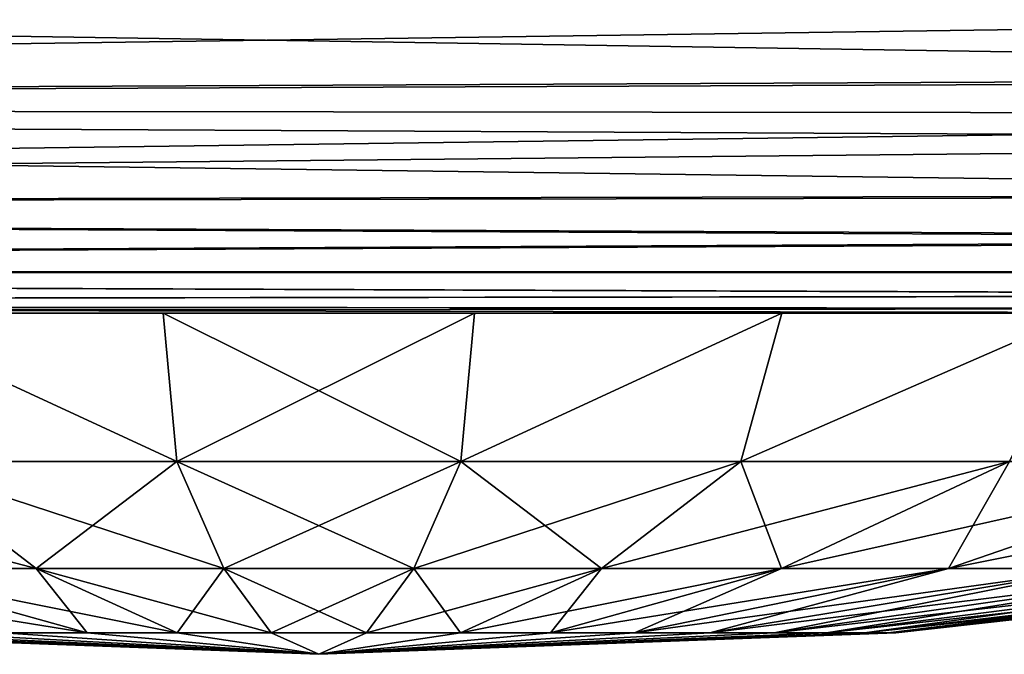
# Model space of a CAD drawing. Header units: millimetres. Extents: x -44.7 to 52.5, y -25.6 to 0.
# Tile 339 of 440: x 37.5 to 39.2, y -25.6 to -24.5. Entities that reach past the tile are written whole.
import ezdxf

# ---------------------------------------------------------------- set-up
doc = ezdxf.new("R2010")
doc.units = ezdxf.units.MM
doc.header["$LTSCALE"] = 65.185185
for name, color, linetype in [('17', 7, 'CONTINUOUS'), ('2', 7, 'CONTINUOUS'), ('25', 7, 'CONTINUOUS'), ('308', 7, 'CONTINUOUS'), ('309', 7, 'CONTINUOUS'), ('312', 7, 'CONTINUOUS'), ('313', 7, 'CONTINUOUS')]:
    doc.layers.add(name, color=color, linetype=linetype)

msp = doc.modelspace()

# ---------------------------------------------------------------- linework, layer by layer
at = {"layer": '17', "linetype": 'Continuous'}
for points in [[(29.6262, -24.6375, -37.1345), (29.6251, -24.39, -37.5798), (42.1407, -24.5864, -37.2389), (29.6262, -24.6375, -37.1345)], [(42.1407, -24.5864, -37.2389), (29.6251, -24.39, -37.5798), (42.5263, -24.4612, -37.4654), (42.1407, -24.5864, -37.2389)], [(41.945, -24.6503, -37.1071), (29.6262, -24.6375, -37.1345), (42.1407, -24.5864, -37.2389), (41.945, -24.6503, -37.1071)], [(29.627, -24.8153, -36.6852), (29.6262, -24.6375, -37.1345), (41.4876, -24.7941, -36.7486), (29.627, -24.8153, -36.6852)], [(41.4876, -24.7941, -36.7486), (29.6262, -24.6375, -37.1345), (41.7952, -24.6986, -36.9979), (41.4876, -24.7941, -36.7486)], [(41.7952, -24.6986, -36.9979), (29.6262, -24.6375, -37.1345), (41.945, -24.6503, -37.1071), (41.7952, -24.6986, -36.9979)], [(41.2154, -24.8711, -36.4963), (29.627, -24.8153, -36.6852), (41.4876, -24.7941, -36.7486), (41.2154, -24.8711, -36.4963)], [(29.6274, -24.9276, -36.253), (29.627, -24.8153, -36.6852), (41.2154, -24.8711, -36.4963), (29.6274, -24.9276, -36.253)], [(40.9748, -24.9292, -36.2451), (29.6274, -24.9276, -36.253), (41.2154, -24.8711, -36.4963), (40.9748, -24.9292, -36.2451)], [(29.6277, -24.9845, -35.8577), (29.6274, -24.9276, -36.253), (40.7623, -24.9693, -35.997), (29.6277, -24.9845, -35.8577)], [(40.7623, -24.9693, -35.997), (29.6274, -24.9276, -36.253), (40.9748, -24.9292, -36.2451), (40.7623, -24.9693, -35.997)], [(40.5743, -24.9925, -35.7534), (29.6277, -24.9845, -35.8577), (40.7623, -24.9693, -35.997), (40.5743, -24.9925, -35.7534)], [(40.4079, -25, -35.5148), (29.6278, -25, -35.5148), (29.6277, -24.9845, -35.8577), (40.4079, -25, -35.5148)], [(40.4079, -25, -35.5148), (29.6277, -24.9845, -35.8577), (40.5743, -24.9925, -35.7534), (40.4079, -25, -35.5148)]]:
    msp.add_3dface(points, dxfattribs=at)
at = {"layer": '2', "linetype": 'Continuous'}
for points in [[(29.6278, -25, -35.5148), (40.4079, -25, -35.5148), (29.6278, -25, -35.2278), (29.6278, -25, -35.5148)], [(29.6278, -25, -35.2278), (40.4079, -25, -35.5148), (33.85, -25, -35.2278), (29.6278, -25, -35.2278)], [(29.6278, -25, 35.5148), (33.85, -25, 35.2278), (40.035, -25, 34.9649), (29.6278, -25, 35.5148)], [(40.4079, -25, 35.5148), (29.6278, -25, 35.5148), (40.035, -25, 34.9649), (40.4079, -25, 35.5148)], [(40.4079, -25, -35.5148), (40.0352, -25, -34.9652), (33.85, -25, -31.2722), (40.4079, -25, -35.5148)], [(33.85, -25, -31.2722), (40.0352, -25, -34.9652), (34.5826, -25, -26.0785), (33.85, -25, -31.2722)], [(33.85, -25, -35.2278), (40.4079, -25, -35.5148), (33.85, -25, -31.2722), (33.85, -25, -35.2278)], [(40.035, -25, 34.9649), (33.85, -25, 35.2278), (39.7292, -25, 34.3786), (40.035, -25, 34.9649)], [(39.7292, -25, 34.3786), (33.85, -25, 35.2278), (39.4901, -25, 33.7552), (39.7292, -25, 34.3786)], [(39.4901, -25, 33.7552), (33.85, -25, 35.2278), (39.3251, -25, 33.1111), (39.4901, -25, 33.7552)], [(39.3251, -25, 33.1111), (33.85, -25, 35.2278), (39.2348, -25, 32.4513), (39.3251, -25, 33.1111)], [(39.2348, -25, 32.4513), (33.85, -25, 35.2278), (39.2213, -25, 31.7855), (39.2348, -25, 32.4513)], [(39.2213, -25, 31.7855), (33.85, -25, 35.2278), (38.8137, -25, 27.9162), (39.2213, -25, 31.7855)], [(38.8137, -25, 27.9162), (33.85, -25, 35.2278), (38.2735, -25, 27.9906), (38.8137, -25, 27.9162)], [(38.2735, -25, 27.9906), (33.85, -25, 35.2278), (37.7265, -25, 27.9906), (38.2735, -25, 27.9906)], [(37.7265, -25, 27.9906), (33.85, -25, 35.2278), (37.1863, -25, 27.9162), (37.7265, -25, 27.9906)], [(34.5826, -25, -26.0785), (40.0352, -25, -34.9652), (34.8969, -25, -26.5238), (34.5826, -25, -26.0785)], [(34.8969, -25, -26.5238), (40.0352, -25, -34.9652), (35.2701, -25, -26.9236), (34.8969, -25, -26.5238)], [(35.2701, -25, -26.9236), (40.0352, -25, -34.9652), (35.6935, -25, -27.2679), (35.2701, -25, -26.9236)], [(36.1593, -25, -27.5512), (35.6935, -25, -27.2679), (39.7294, -25, -34.3791), (36.1593, -25, -27.5512)], [(40.0352, -25, -34.9652), (39.7294, -25, -34.3791), (35.6935, -25, -27.2679), (40.0352, -25, -34.9652)], [(36.1593, -25, -27.5512), (39.7294, -25, -34.3791), (36.661, -25, -27.7692), (36.1593, -25, -27.5512)], [(36.661, -25, -27.7692), (39.7294, -25, -34.3791), (37.1863, -25, -27.9162), (36.661, -25, -27.7692)], [(39.7294, -25, -34.3791), (39.4903, -25, -33.7559), (37.1863, -25, -27.9162), (39.7294, -25, -34.3791)], [(37.1863, -25, -27.9162), (39.4903, -25, -33.7559), (37.7265, -25, -27.9906), (37.1863, -25, -27.9162)], [(37.7265, -25, 20.0094), (37.1863, -25, 20.0838), (37.7265, -25, -20.0094), (37.7265, -25, 20.0094)], [(37.7265, -25, -20.0094), (37.1863, -25, 20.0838), (37.1863, -25, -20.0838), (37.7265, -25, -20.0094)], [(39.4903, -25, -33.7559), (39.3252, -25, -33.112), (37.7265, -25, -27.9906), (39.4903, -25, -33.7559)], [(37.7265, -25, -27.9906), (39.3252, -25, -33.112), (38.2735, -25, -27.9906), (37.7265, -25, -27.9906)], [(38.2735, -25, 20.0094), (37.7265, -25, 20.0094), (38.2735, -25, -20.0094), (38.2735, -25, 20.0094)], [(38.2735, -25, -20.0094), (37.7265, -25, 20.0094), (37.7265, -25, -20.0094), (38.2735, -25, -20.0094)], [(39.3252, -25, -33.112), (39.2349, -25, -32.4524), (38.2735, -25, -27.9906), (39.3252, -25, -33.112)], [(38.2735, -25, -27.9906), (39.2349, -25, -32.4524), (38.8137, -25, -27.9162), (38.2735, -25, -27.9906)], [(38.8137, -25, 20.0838), (38.2735, -25, 20.0094), (38.8137, -25, -20.0838), (38.8137, -25, 20.0838)], [(38.8137, -25, -20.0838), (38.2735, -25, 20.0094), (38.2735, -25, -20.0094), (38.8137, -25, -20.0838)], [(39.2213, -25, -31.7867), (39.2838, -25, -31.1252), (38.8137, -25, -27.9162), (39.2213, -25, -31.7867)], [(38.8137, -25, -27.9162), (39.2838, -25, -31.1252), (39.339, -25, -27.7692), (38.8137, -25, -27.9162)], [(39.2349, -25, -32.4524), (39.2213, -25, -31.7867), (38.8137, -25, -27.9162), (39.2349, -25, -32.4524)], [(39.339, -25, 27.7692), (39.2213, -25, 31.7855), (38.8137, -25, 27.9162), (39.339, -25, 27.7692)], [(39.339, -25, 20.2308), (38.8137, -25, 20.0838), (39.339, -25, -20.2308), (39.339, -25, 20.2308)], [(39.339, -25, -20.2308), (38.8137, -25, 20.0838), (38.8137, -25, -20.0838), (39.339, -25, -20.2308)]]:
    msp.add_3dface(points, dxfattribs=at)
at = {"layer": '25', "linetype": 'Continuous'}
for points in [[(29.6251, -24.39, 37.5798), (29.6262, -24.6375, 37.1345), (42.5467, -24.4547, 37.4762), (29.6251, -24.39, 37.5798)], [(42.5467, -24.4547, 37.4762), (29.6262, -24.6375, 37.1345), (42.1589, -24.5804, 37.2506), (42.5467, -24.4547, 37.4762)], [(42.1589, -24.5804, 37.2506), (29.6262, -24.6375, 37.1345), (41.9451, -24.6502, 37.1073), (42.1589, -24.5804, 37.2506)], [(29.6262, -24.6375, 37.1345), (29.627, -24.8153, 36.6852), (41.9451, -24.6502, 37.1073), (29.6262, -24.6375, 37.1345)], [(41.9451, -24.6502, 37.1073), (29.627, -24.8153, 36.6852), (41.8108, -24.6936, 37.0097), (41.9451, -24.6502, 37.1073)], [(41.8108, -24.6936, 37.0097), (29.627, -24.8153, 36.6852), (41.5004, -24.7903, 36.7597), (41.8108, -24.6936, 37.0097)], [(41.5004, -24.7903, 36.7597), (29.627, -24.8153, 36.6852), (41.2254, -24.8684, 36.5061), (41.5004, -24.7903, 36.7597)], [(29.627, -24.8153, 36.6852), (29.6274, -24.9276, 36.253), (41.2254, -24.8684, 36.5061), (29.627, -24.8153, 36.6852)], [(41.2254, -24.8684, 36.5061), (29.6274, -24.9276, 36.253), (40.9821, -24.9276, 36.253), (41.2254, -24.8684, 36.5061)], [(29.6274, -24.9276, 36.253), (29.6277, -24.9845, 35.8577), (40.7669, -24.9686, 36.0027), (29.6274, -24.9276, 36.253)], [(40.9821, -24.9276, 36.253), (29.6274, -24.9276, 36.253), (40.7669, -24.9686, 36.0027), (40.9821, -24.9276, 36.253)], [(40.7669, -24.9686, 36.0027), (29.6277, -24.9845, 35.8577), (40.5765, -24.9923, 35.7564), (40.7669, -24.9686, 36.0027)], [(29.6277, -24.9845, 35.8577), (29.6278, -25, 35.5148), (40.5765, -24.9923, 35.7564), (29.6277, -24.9845, 35.8577)], [(29.6278, -25, 35.5148), (40.4079, -25, 35.5148), (40.5765, -24.9923, 35.7564), (29.6278, -25, 35.5148)]]:
    msp.add_3dface(points, dxfattribs=at)
at = {"layer": '308', "linetype": 'Continuous'}
for points in [[(37.1863, -25, 20.0838), (37.7265, -25, 20.0094), (37.7505, -25.261, 20.9888), (37.1863, -25, 20.0838)], [(37.2583, -25.261, 21.0709), (37.1863, -25, 20.0838), (37.7505, -25.261, 20.9888), (37.2583, -25.261, 21.0709)], [(37.7265, -25, 20.0094), (38.2735, -25, 20.0094), (37.7505, -25.261, 20.9888), (37.7265, -25, 20.0094)], [(37.7505, -25.261, 20.9888), (38.2735, -25, 20.0094), (38.2495, -25.261, 20.9888), (37.7505, -25.261, 20.9888)], [(38.2735, -25, 20.0094), (38.8137, -25, 20.0838), (38.2495, -25.261, 20.9888), (38.2735, -25, 20.0094)], [(38.2495, -25.261, 20.9888), (38.8137, -25, 20.0838), (38.7417, -25.261, 21.0709), (38.2495, -25.261, 20.9888)], [(38.8137, -25, 20.0838), (39.339, -25, 20.2308), (38.7417, -25.261, 21.0709), (38.8137, -25, 20.0838)], [(38.7417, -25.261, 21.0709), (39.339, -25, 20.2308), (39.2137, -25.261, 21.233), (38.7417, -25.261, 21.0709)], [(37.2583, -25.261, 21.0709), (37.5033, -25.449, 22.0385), (37.1872, -25.449, 22.147), (37.2583, -25.261, 21.0709)], [(37.2583, -25.261, 21.0709), (37.7505, -25.261, 20.9888), (37.5033, -25.449, 22.0385), (37.2583, -25.261, 21.0709)], [(37.7505, -25.261, 20.9888), (37.8329, -25.449, 21.9835), (37.5033, -25.449, 22.0385), (37.7505, -25.261, 20.9888)], [(37.7505, -25.261, 20.9888), (38.2495, -25.261, 20.9888), (37.8329, -25.449, 21.9835), (37.7505, -25.261, 20.9888)], [(38.2495, -25.261, 20.9888), (38.1671, -25.449, 21.9835), (37.8329, -25.449, 21.9835), (38.2495, -25.261, 20.9888)], [(38.2495, -25.261, 20.9888), (38.7417, -25.261, 21.0709), (38.1671, -25.449, 21.9835), (38.2495, -25.261, 20.9888)], [(38.7417, -25.261, 21.0709), (38.4967, -25.449, 22.0385), (38.1671, -25.449, 21.9835), (38.7417, -25.261, 21.0709)], [(38.7417, -25.261, 21.0709), (39.2137, -25.261, 21.233), (38.4967, -25.449, 22.0385), (38.7417, -25.261, 21.0709)], [(39.2137, -25.261, 21.233), (38.8128, -25.449, 22.147), (38.4967, -25.449, 22.0385), (39.2137, -25.261, 21.233)], [(39.2137, -25.261, 21.233), (39.6526, -25.261, 21.4705), (38.8128, -25.449, 22.147), (39.2137, -25.261, 21.233)], [(39.6526, -25.261, 21.4705), (39.1067, -25.449, 22.3061), (38.8128, -25.449, 22.147), (39.6526, -25.261, 21.4705)], [(39.6526, -25.261, 21.4705), (40.0464, -25.261, 21.777), (39.1067, -25.449, 22.3061), (39.6526, -25.261, 21.4705)], [(40.0464, -25.261, 21.777), (39.3704, -25.449, 22.5114), (39.1067, -25.449, 22.3061), (40.0464, -25.261, 21.777)], [(37.5927, -25.5622, 23.0714), (37.4454, -25.5622, 23.1511), (37.1872, -25.449, 22.147), (37.5927, -25.5622, 23.0714)], [(37.5033, -25.449, 22.0385), (37.5927, -25.5622, 23.0714), (37.1872, -25.449, 22.147), (37.5033, -25.449, 22.0385)], [(37.7511, -25.5622, 23.017), (37.5927, -25.5622, 23.0714), (37.5033, -25.449, 22.0385), (37.7511, -25.5622, 23.017)], [(37.8329, -25.449, 21.9835), (37.7511, -25.5622, 23.017), (37.5033, -25.449, 22.0385), (37.8329, -25.449, 21.9835)], [(37.9163, -25.5622, 22.9895), (37.7511, -25.5622, 23.017), (37.8329, -25.449, 21.9835), (37.9163, -25.5622, 22.9895)], [(38.1671, -25.449, 21.9835), (37.9163, -25.5622, 22.9895), (37.8329, -25.449, 21.9835), (38.1671, -25.449, 21.9835)], [(38.0837, -25.5622, 22.9895), (37.9163, -25.5622, 22.9895), (38.1671, -25.449, 21.9835), (38.0837, -25.5622, 22.9895)], [(38.2489, -25.5622, 23.017), (38.0837, -25.5622, 22.9895), (38.4967, -25.449, 22.0385), (38.2489, -25.5622, 23.017)], [(38.4967, -25.449, 22.0385), (38.0837, -25.5622, 22.9895), (38.1671, -25.449, 21.9835), (38.4967, -25.449, 22.0385)], [(38.4073, -25.5622, 23.0714), (38.2489, -25.5622, 23.017), (38.8128, -25.449, 22.147), (38.4073, -25.5622, 23.0714)], [(38.8128, -25.449, 22.147), (38.2489, -25.5622, 23.017), (38.4967, -25.449, 22.0385), (38.8128, -25.449, 22.147)], [(38.5546, -25.5622, 23.1511), (38.4073, -25.5622, 23.0714), (39.1067, -25.449, 22.3061), (38.5546, -25.5622, 23.1511)], [(39.1067, -25.449, 22.3061), (38.4073, -25.5622, 23.0714), (38.8128, -25.449, 22.147), (39.1067, -25.449, 22.3061)], [(38.6868, -25.5622, 23.254), (38.5546, -25.5622, 23.1511), (39.3704, -25.449, 22.5114), (38.6868, -25.5622, 23.254)], [(39.3704, -25.449, 22.5114), (38.5546, -25.5622, 23.1511), (39.1067, -25.449, 22.3061), (39.3704, -25.449, 22.5114)], [(38.8002, -25.5622, 23.3772), (38.6868, -25.5622, 23.254), (39.5967, -25.449, 22.7572), (38.8002, -25.5622, 23.3772)], [(39.5967, -25.449, 22.7572), (38.6868, -25.5622, 23.254), (39.3704, -25.449, 22.5114), (39.5967, -25.449, 22.7572)], [(38.8918, -25.5622, 23.5174), (38.8002, -25.5622, 23.3772), (39.7795, -25.449, 23.037), (38.8918, -25.5622, 23.5174)], [(39.7795, -25.449, 23.037), (38.8002, -25.5622, 23.3772), (39.5967, -25.449, 22.7572), (39.7795, -25.449, 23.037)], [(38.9591, -25.5622, 23.6708), (38.8918, -25.5622, 23.5174), (39.9137, -25.449, 23.343), (38.9591, -25.5622, 23.6708)], [(39.9137, -25.449, 23.343), (38.8918, -25.5622, 23.5174), (39.7795, -25.449, 23.037), (39.9137, -25.449, 23.343)], [(39.0002, -25.5622, 23.8331), (38.9591, -25.5622, 23.6708), (39.9958, -25.449, 23.667), (39.0002, -25.5622, 23.8331)], [(39.9958, -25.449, 23.667), (38.9591, -25.5622, 23.6708), (39.9137, -25.449, 23.343), (39.9958, -25.449, 23.667)], [(39.014, -25.5622, 24), (39.0002, -25.5622, 23.8331), (40.0234, -25.449, 24), (39.014, -25.5622, 24)], [(40.0234, -25.449, 24), (39.0002, -25.5622, 23.8331), (39.9958, -25.449, 23.667), (40.0234, -25.449, 24)], [(36.9998, -25.5622, 23.8331), (38, -25.6, 24), (36.986, -25.5622, 24), (36.9998, -25.5622, 23.8331)], [(37.0409, -25.5622, 23.6708), (38, -25.6, 24), (36.9998, -25.5622, 23.8331), (37.0409, -25.5622, 23.6708)], [(37.1082, -25.5622, 23.5174), (38, -25.6, 24), (37.0409, -25.5622, 23.6708), (37.1082, -25.5622, 23.5174)], [(37.1998, -25.5622, 23.3772), (38, -25.6, 24), (37.1082, -25.5622, 23.5174), (37.1998, -25.5622, 23.3772)], [(37.3132, -25.5622, 23.254), (38, -25.6, 24), (37.1998, -25.5622, 23.3772), (37.3132, -25.5622, 23.254)], [(37.4454, -25.5622, 23.1511), (38, -25.6, 24), (37.3132, -25.5622, 23.254), (37.4454, -25.5622, 23.1511)], [(37.5927, -25.5622, 23.0714), (38, -25.6, 24), (37.4454, -25.5622, 23.1511), (37.5927, -25.5622, 23.0714)], [(37.7511, -25.5622, 23.017), (38, -25.6, 24), (37.5927, -25.5622, 23.0714), (37.7511, -25.5622, 23.017)], [(37.9163, -25.5622, 22.9895), (38, -25.6, 24), (37.7511, -25.5622, 23.017), (37.9163, -25.5622, 22.9895)], [(38.0837, -25.5622, 22.9895), (38, -25.6, 24), (37.9163, -25.5622, 22.9895), (38.0837, -25.5622, 22.9895)], [(39.014, -25.5622, 24), (38, -25.6, 24), (39.0002, -25.5622, 23.8331), (39.014, -25.5622, 24)], [(39.0002, -25.5622, 23.8331), (38, -25.6, 24), (38.9591, -25.5622, 23.6708), (39.0002, -25.5622, 23.8331)], [(38.9591, -25.5622, 23.6708), (38, -25.6, 24), (38.8918, -25.5622, 23.5174), (38.9591, -25.5622, 23.6708)], [(38.8918, -25.5622, 23.5174), (38, -25.6, 24), (38.8002, -25.5622, 23.3772), (38.8918, -25.5622, 23.5174)], [(38.8002, -25.5622, 23.3772), (38, -25.6, 24), (38.6868, -25.5622, 23.254), (38.8002, -25.5622, 23.3772)], [(38.6868, -25.5622, 23.254), (38, -25.6, 24), (38.5546, -25.5622, 23.1511), (38.6868, -25.5622, 23.254)], [(38.5546, -25.5622, 23.1511), (38, -25.6, 24), (38.4073, -25.5622, 23.0714), (38.5546, -25.5622, 23.1511)], [(38.4073, -25.5622, 23.0714), (38, -25.6, 24), (38.2489, -25.5622, 23.017), (38.4073, -25.5622, 23.0714)], [(38.2489, -25.5622, 23.017), (38, -25.6, 24), (38.0837, -25.5622, 22.9895), (38.2489, -25.5622, 23.017)]]:
    msp.add_3dface(points, dxfattribs=at)
at = {"layer": '309', "linetype": 'Continuous'}
for points in [[(37.7265, -25, 27.9906), (37.1863, -25, 27.9162), (37.7505, -25.261, 27.0112), (37.7265, -25, 27.9906)], [(37.7505, -25.261, 27.0112), (37.1863, -25, 27.9162), (37.2583, -25.261, 26.9291), (37.7505, -25.261, 27.0112)], [(38.2735, -25, 27.9906), (37.7265, -25, 27.9906), (38.2495, -25.261, 27.0112), (38.2735, -25, 27.9906)], [(38.2495, -25.261, 27.0112), (37.7265, -25, 27.9906), (37.7505, -25.261, 27.0112), (38.2495, -25.261, 27.0112)], [(38.8137, -25, 27.9162), (38.2735, -25, 27.9906), (38.2495, -25.261, 27.0112), (38.8137, -25, 27.9162)], [(38.7417, -25.261, 26.9291), (38.8137, -25, 27.9162), (38.2495, -25.261, 27.0112), (38.7417, -25.261, 26.9291)], [(39.339, -25, 27.7692), (38.8137, -25, 27.9162), (38.7417, -25.261, 26.9291), (39.339, -25, 27.7692)], [(39.2137, -25.261, 26.767), (39.339, -25, 27.7692), (38.7417, -25.261, 26.9291), (39.2137, -25.261, 26.767)], [(37.2583, -25.261, 26.9291), (36.7863, -25.261, 26.767), (37.5033, -25.449, 25.9615), (37.2583, -25.261, 26.9291)], [(36.7863, -25.261, 26.767), (37.1872, -25.449, 25.853), (37.5033, -25.449, 25.9615), (36.7863, -25.261, 26.767)], [(37.7505, -25.261, 27.0112), (37.2583, -25.261, 26.9291), (37.8329, -25.449, 26.0165), (37.7505, -25.261, 27.0112)], [(37.2583, -25.261, 26.9291), (37.5033, -25.449, 25.9615), (37.8329, -25.449, 26.0165), (37.2583, -25.261, 26.9291)], [(38.2495, -25.261, 27.0112), (37.7505, -25.261, 27.0112), (38.1671, -25.449, 26.0165), (38.2495, -25.261, 27.0112)], [(37.7505, -25.261, 27.0112), (37.8329, -25.449, 26.0165), (38.1671, -25.449, 26.0165), (37.7505, -25.261, 27.0112)], [(38.2495, -25.261, 27.0112), (38.1671, -25.449, 26.0165), (38.4967, -25.449, 25.9615), (38.2495, -25.261, 27.0112)], [(38.7417, -25.261, 26.9291), (38.2495, -25.261, 27.0112), (38.4967, -25.449, 25.9615), (38.7417, -25.261, 26.9291)], [(38.7417, -25.261, 26.9291), (38.4967, -25.449, 25.9615), (38.8128, -25.449, 25.853), (38.7417, -25.261, 26.9291)], [(39.2137, -25.261, 26.767), (38.7417, -25.261, 26.9291), (38.8128, -25.449, 25.853), (39.2137, -25.261, 26.767)], [(39.2137, -25.261, 26.767), (38.8128, -25.449, 25.853), (39.1067, -25.449, 25.6939), (39.2137, -25.261, 26.767)], [(39.6526, -25.261, 26.5295), (39.2137, -25.261, 26.767), (39.1067, -25.449, 25.6939), (39.6526, -25.261, 26.5295)], [(39.6526, -25.261, 26.5295), (39.1067, -25.449, 25.6939), (39.3704, -25.449, 25.4886), (39.6526, -25.261, 26.5295)], [(37.4454, -25.5622, 24.8489), (37.5927, -25.5622, 24.9286), (36.8933, -25.449, 25.6939), (37.4454, -25.5622, 24.8489)], [(36.8933, -25.449, 25.6939), (37.5927, -25.5622, 24.9286), (37.1872, -25.449, 25.853), (36.8933, -25.449, 25.6939)], [(37.5927, -25.5622, 24.9286), (37.7511, -25.5622, 24.983), (37.1872, -25.449, 25.853), (37.5927, -25.5622, 24.9286)], [(37.1872, -25.449, 25.853), (37.7511, -25.5622, 24.983), (37.5033, -25.449, 25.9615), (37.1872, -25.449, 25.853)], [(37.7511, -25.5622, 24.983), (37.9163, -25.5622, 25.0105), (37.5033, -25.449, 25.9615), (37.7511, -25.5622, 24.983)], [(37.5033, -25.449, 25.9615), (37.9163, -25.5622, 25.0105), (37.8329, -25.449, 26.0165), (37.5033, -25.449, 25.9615)], [(37.9163, -25.5622, 25.0105), (38.0837, -25.5622, 25.0105), (37.8329, -25.449, 26.0165), (37.9163, -25.5622, 25.0105)], [(37.8329, -25.449, 26.0165), (38.0837, -25.5622, 25.0105), (38.1671, -25.449, 26.0165), (37.8329, -25.449, 26.0165)], [(38.0837, -25.5622, 25.0105), (38.2489, -25.5622, 24.983), (38.1671, -25.449, 26.0165), (38.0837, -25.5622, 25.0105)], [(38.1671, -25.449, 26.0165), (38.2489, -25.5622, 24.983), (38.4967, -25.449, 25.9615), (38.1671, -25.449, 26.0165)], [(38.2489, -25.5622, 24.983), (38.4073, -25.5622, 24.9286), (38.4967, -25.449, 25.9615), (38.2489, -25.5622, 24.983)], [(38.4073, -25.5622, 24.9286), (38.5546, -25.5622, 24.8489), (38.8128, -25.449, 25.853), (38.4073, -25.5622, 24.9286)], [(38.4967, -25.449, 25.9615), (38.4073, -25.5622, 24.9286), (38.8128, -25.449, 25.853), (38.4967, -25.449, 25.9615)], [(38.5546, -25.5622, 24.8489), (38.6868, -25.5622, 24.746), (39.1067, -25.449, 25.6939), (38.5546, -25.5622, 24.8489)], [(38.8128, -25.449, 25.853), (38.5546, -25.5622, 24.8489), (39.1067, -25.449, 25.6939), (38.8128, -25.449, 25.853)], [(38.6868, -25.5622, 24.746), (38.8002, -25.5622, 24.6228), (39.3704, -25.449, 25.4886), (38.6868, -25.5622, 24.746)], [(39.1067, -25.449, 25.6939), (38.6868, -25.5622, 24.746), (39.3704, -25.449, 25.4886), (39.1067, -25.449, 25.6939)], [(38.8002, -25.5622, 24.6228), (38.8918, -25.5622, 24.4826), (39.5967, -25.449, 25.2428), (38.8002, -25.5622, 24.6228)], [(39.3704, -25.449, 25.4886), (38.8002, -25.5622, 24.6228), (39.5967, -25.449, 25.2428), (39.3704, -25.449, 25.4886)], [(38.8918, -25.5622, 24.4826), (38.9591, -25.5622, 24.3292), (39.7795, -25.449, 24.963), (38.8918, -25.5622, 24.4826)], [(39.5967, -25.449, 25.2428), (38.8918, -25.5622, 24.4826), (39.7795, -25.449, 24.963), (39.5967, -25.449, 25.2428)], [(38.9591, -25.5622, 24.3292), (39.0002, -25.5622, 24.1669), (39.9137, -25.449, 24.657), (38.9591, -25.5622, 24.3292)], [(39.7795, -25.449, 24.963), (38.9591, -25.5622, 24.3292), (39.9137, -25.449, 24.657), (39.7795, -25.449, 24.963)], [(39.0002, -25.5622, 24.1669), (39.014, -25.5622, 24), (39.9958, -25.449, 24.333), (39.0002, -25.5622, 24.1669)], [(39.9137, -25.449, 24.657), (39.0002, -25.5622, 24.1669), (39.9958, -25.449, 24.333), (39.9137, -25.449, 24.657)], [(39.014, -25.5622, 24), (40.0234, -25.449, 24), (39.9958, -25.449, 24.333), (39.014, -25.5622, 24)], [(36.986, -25.5622, 24), (38, -25.6, 24), (36.9998, -25.5622, 24.1669), (36.986, -25.5622, 24)], [(36.9998, -25.5622, 24.1669), (38, -25.6, 24), (37.0409, -25.5622, 24.3292), (36.9998, -25.5622, 24.1669)], [(37.0409, -25.5622, 24.3292), (38, -25.6, 24), (37.1082, -25.5622, 24.4826), (37.0409, -25.5622, 24.3292)], [(37.1082, -25.5622, 24.4826), (38, -25.6, 24), (37.1998, -25.5622, 24.6228), (37.1082, -25.5622, 24.4826)], [(37.1998, -25.5622, 24.6228), (38, -25.6, 24), (37.3132, -25.5622, 24.746), (37.1998, -25.5622, 24.6228)], [(37.3132, -25.5622, 24.746), (38, -25.6, 24), (37.4454, -25.5622, 24.8489), (37.3132, -25.5622, 24.746)], [(37.4454, -25.5622, 24.8489), (38, -25.6, 24), (37.5927, -25.5622, 24.9286), (37.4454, -25.5622, 24.8489)], [(37.5927, -25.5622, 24.9286), (38, -25.6, 24), (37.7511, -25.5622, 24.983), (37.5927, -25.5622, 24.9286)], [(37.7511, -25.5622, 24.983), (38, -25.6, 24), (37.9163, -25.5622, 25.0105), (37.7511, -25.5622, 24.983)], [(37.9163, -25.5622, 25.0105), (38, -25.6, 24), (38.0837, -25.5622, 25.0105), (37.9163, -25.5622, 25.0105)], [(38, -25.6, 24), (39.014, -25.5622, 24), (39.0002, -25.5622, 24.1669), (38, -25.6, 24)], [(38.0837, -25.5622, 25.0105), (38, -25.6, 24), (38.2489, -25.5622, 24.983), (38.0837, -25.5622, 25.0105)], [(38.2489, -25.5622, 24.983), (38, -25.6, 24), (38.4073, -25.5622, 24.9286), (38.2489, -25.5622, 24.983)], [(38.4073, -25.5622, 24.9286), (38, -25.6, 24), (38.5546, -25.5622, 24.8489), (38.4073, -25.5622, 24.9286)], [(38.5546, -25.5622, 24.8489), (38, -25.6, 24), (38.6868, -25.5622, 24.746), (38.5546, -25.5622, 24.8489)], [(38.6868, -25.5622, 24.746), (38, -25.6, 24), (38.8002, -25.5622, 24.6228), (38.6868, -25.5622, 24.746)], [(38.8002, -25.5622, 24.6228), (38, -25.6, 24), (38.8918, -25.5622, 24.4826), (38.8002, -25.5622, 24.6228)], [(38.8918, -25.5622, 24.4826), (38, -25.6, 24), (38.9591, -25.5622, 24.3292), (38.8918, -25.5622, 24.4826)], [(38.9591, -25.5622, 24.3292), (38, -25.6, 24), (39.0002, -25.5622, 24.1669), (38.9591, -25.5622, 24.3292)]]:
    msp.add_3dface(points, dxfattribs=at)
at = {"layer": '312', "linetype": 'Continuous'}
for points in [[(37.1863, -25, -27.9162), (37.7265, -25, -27.9906), (37.7505, -25.261, -27.0112), (37.1863, -25, -27.9162)], [(37.2583, -25.261, -26.9291), (37.1863, -25, -27.9162), (37.7505, -25.261, -27.0112), (37.2583, -25.261, -26.9291)], [(37.7265, -25, -27.9906), (38.2735, -25, -27.9906), (37.7505, -25.261, -27.0112), (37.7265, -25, -27.9906)], [(37.7505, -25.261, -27.0112), (38.2735, -25, -27.9906), (38.2495, -25.261, -27.0112), (37.7505, -25.261, -27.0112)], [(38.2735, -25, -27.9906), (38.8137, -25, -27.9162), (38.2495, -25.261, -27.0112), (38.2735, -25, -27.9906)], [(38.2495, -25.261, -27.0112), (38.8137, -25, -27.9162), (38.7417, -25.261, -26.9291), (38.2495, -25.261, -27.0112)], [(38.8137, -25, -27.9162), (39.339, -25, -27.7692), (38.7417, -25.261, -26.9291), (38.8137, -25, -27.9162)], [(38.7417, -25.261, -26.9291), (39.339, -25, -27.7692), (39.2137, -25.261, -26.767), (38.7417, -25.261, -26.9291)], [(37.2583, -25.261, -26.9291), (37.5033, -25.449, -25.9615), (37.1872, -25.449, -25.853), (37.2583, -25.261, -26.9291)], [(37.2583, -25.261, -26.9291), (37.7505, -25.261, -27.0112), (37.5033, -25.449, -25.9615), (37.2583, -25.261, -26.9291)], [(37.7505, -25.261, -27.0112), (37.8329, -25.449, -26.0165), (37.5033, -25.449, -25.9615), (37.7505, -25.261, -27.0112)], [(37.7505, -25.261, -27.0112), (38.2495, -25.261, -27.0112), (37.8329, -25.449, -26.0165), (37.7505, -25.261, -27.0112)], [(38.2495, -25.261, -27.0112), (38.1671, -25.449, -26.0165), (37.8329, -25.449, -26.0165), (38.2495, -25.261, -27.0112)], [(38.2495, -25.261, -27.0112), (38.7417, -25.261, -26.9291), (38.1671, -25.449, -26.0165), (38.2495, -25.261, -27.0112)], [(38.7417, -25.261, -26.9291), (38.4967, -25.449, -25.9615), (38.1671, -25.449, -26.0165), (38.7417, -25.261, -26.9291)], [(38.7417, -25.261, -26.9291), (39.2137, -25.261, -26.767), (38.4967, -25.449, -25.9615), (38.7417, -25.261, -26.9291)], [(39.2137, -25.261, -26.767), (38.8128, -25.449, -25.853), (38.4967, -25.449, -25.9615), (39.2137, -25.261, -26.767)], [(39.2137, -25.261, -26.767), (39.6526, -25.261, -26.5295), (38.8128, -25.449, -25.853), (39.2137, -25.261, -26.767)], [(39.6526, -25.261, -26.5295), (39.1067, -25.449, -25.6939), (38.8128, -25.449, -25.853), (39.6526, -25.261, -26.5295)], [(39.6526, -25.261, -26.5295), (40.0464, -25.261, -26.223), (39.1067, -25.449, -25.6939), (39.6526, -25.261, -26.5295)], [(40.0464, -25.261, -26.223), (39.3704, -25.449, -25.4886), (39.1067, -25.449, -25.6939), (40.0464, -25.261, -26.223)], [(37.5927, -25.5622, -24.9286), (37.4454, -25.5622, -24.8489), (37.1872, -25.449, -25.853), (37.5927, -25.5622, -24.9286)], [(37.5033, -25.449, -25.9615), (37.5927, -25.5622, -24.9286), (37.1872, -25.449, -25.853), (37.5033, -25.449, -25.9615)], [(37.7511, -25.5622, -24.983), (37.5927, -25.5622, -24.9286), (37.5033, -25.449, -25.9615), (37.7511, -25.5622, -24.983)], [(37.8329, -25.449, -26.0165), (37.7511, -25.5622, -24.983), (37.5033, -25.449, -25.9615), (37.8329, -25.449, -26.0165)], [(37.9163, -25.5622, -25.0105), (37.7511, -25.5622, -24.983), (37.8329, -25.449, -26.0165), (37.9163, -25.5622, -25.0105)], [(38.1671, -25.449, -26.0165), (37.9163, -25.5622, -25.0105), (37.8329, -25.449, -26.0165), (38.1671, -25.449, -26.0165)], [(38.0837, -25.5622, -25.0105), (37.9163, -25.5622, -25.0105), (38.1671, -25.449, -26.0165), (38.0837, -25.5622, -25.0105)], [(38.2489, -25.5622, -24.983), (38.0837, -25.5622, -25.0105), (38.4967, -25.449, -25.9615), (38.2489, -25.5622, -24.983)], [(38.4967, -25.449, -25.9615), (38.0837, -25.5622, -25.0105), (38.1671, -25.449, -26.0165), (38.4967, -25.449, -25.9615)], [(38.4073, -25.5622, -24.9286), (38.2489, -25.5622, -24.983), (38.8128, -25.449, -25.853), (38.4073, -25.5622, -24.9286)], [(38.8128, -25.449, -25.853), (38.2489, -25.5622, -24.983), (38.4967, -25.449, -25.9615), (38.8128, -25.449, -25.853)], [(38.5546, -25.5622, -24.8489), (38.4073, -25.5622, -24.9286), (39.1067, -25.449, -25.6939), (38.5546, -25.5622, -24.8489)], [(39.1067, -25.449, -25.6939), (38.4073, -25.5622, -24.9286), (38.8128, -25.449, -25.853), (39.1067, -25.449, -25.6939)], [(38.6868, -25.5622, -24.746), (38.5546, -25.5622, -24.8489), (39.3704, -25.449, -25.4886), (38.6868, -25.5622, -24.746)], [(39.3704, -25.449, -25.4886), (38.5546, -25.5622, -24.8489), (39.1067, -25.449, -25.6939), (39.3704, -25.449, -25.4886)], [(38.8002, -25.5622, -24.6228), (38.6868, -25.5622, -24.746), (39.5967, -25.449, -25.2428), (38.8002, -25.5622, -24.6228)], [(39.5967, -25.449, -25.2428), (38.6868, -25.5622, -24.746), (39.3704, -25.449, -25.4886), (39.5967, -25.449, -25.2428)], [(38.8918, -25.5622, -24.4826), (38.8002, -25.5622, -24.6228), (39.7795, -25.449, -24.963), (38.8918, -25.5622, -24.4826)], [(39.7795, -25.449, -24.963), (38.8002, -25.5622, -24.6228), (39.5967, -25.449, -25.2428), (39.7795, -25.449, -24.963)], [(38.9591, -25.5622, -24.3292), (38.8918, -25.5622, -24.4826), (39.9137, -25.449, -24.657), (38.9591, -25.5622, -24.3292)], [(39.9137, -25.449, -24.657), (38.8918, -25.5622, -24.4826), (39.7795, -25.449, -24.963), (39.9137, -25.449, -24.657)], [(39.0002, -25.5622, -24.1669), (38.9591, -25.5622, -24.3292), (39.9958, -25.449, -24.333), (39.0002, -25.5622, -24.1669)], [(39.9958, -25.449, -24.333), (38.9591, -25.5622, -24.3292), (39.9137, -25.449, -24.657), (39.9958, -25.449, -24.333)], [(39.014, -25.5622, -24), (39.0002, -25.5622, -24.1669), (40.0234, -25.449, -24), (39.014, -25.5622, -24)], [(40.0234, -25.449, -24), (39.0002, -25.5622, -24.1669), (39.9958, -25.449, -24.333), (40.0234, -25.449, -24)], [(36.9998, -25.5622, -24.1669), (38, -25.6, -24), (36.986, -25.5622, -24), (36.9998, -25.5622, -24.1669)], [(37.0409, -25.5622, -24.3292), (38, -25.6, -24), (36.9998, -25.5622, -24.1669), (37.0409, -25.5622, -24.3292)], [(37.1082, -25.5622, -24.4826), (38, -25.6, -24), (37.0409, -25.5622, -24.3292), (37.1082, -25.5622, -24.4826)], [(37.1998, -25.5622, -24.6228), (38, -25.6, -24), (37.1082, -25.5622, -24.4826), (37.1998, -25.5622, -24.6228)], [(37.3132, -25.5622, -24.746), (38, -25.6, -24), (37.1998, -25.5622, -24.6228), (37.3132, -25.5622, -24.746)], [(37.4454, -25.5622, -24.8489), (38, -25.6, -24), (37.3132, -25.5622, -24.746), (37.4454, -25.5622, -24.8489)], [(37.5927, -25.5622, -24.9286), (38, -25.6, -24), (37.4454, -25.5622, -24.8489), (37.5927, -25.5622, -24.9286)], [(37.7511, -25.5622, -24.983), (38, -25.6, -24), (37.5927, -25.5622, -24.9286), (37.7511, -25.5622, -24.983)], [(37.9163, -25.5622, -25.0105), (38, -25.6, -24), (37.7511, -25.5622, -24.983), (37.9163, -25.5622, -25.0105)], [(38.0837, -25.5622, -25.0105), (38, -25.6, -24), (37.9163, -25.5622, -25.0105), (38.0837, -25.5622, -25.0105)], [(39.014, -25.5622, -24), (38, -25.6, -24), (39.0002, -25.5622, -24.1669), (39.014, -25.5622, -24)], [(39.0002, -25.5622, -24.1669), (38, -25.6, -24), (38.9591, -25.5622, -24.3292), (39.0002, -25.5622, -24.1669)], [(38.9591, -25.5622, -24.3292), (38, -25.6, -24), (38.8918, -25.5622, -24.4826), (38.9591, -25.5622, -24.3292)], [(38.8918, -25.5622, -24.4826), (38, -25.6, -24), (38.8002, -25.5622, -24.6228), (38.8918, -25.5622, -24.4826)], [(38.8002, -25.5622, -24.6228), (38, -25.6, -24), (38.6868, -25.5622, -24.746), (38.8002, -25.5622, -24.6228)], [(38.6868, -25.5622, -24.746), (38, -25.6, -24), (38.5546, -25.5622, -24.8489), (38.6868, -25.5622, -24.746)], [(38.5546, -25.5622, -24.8489), (38, -25.6, -24), (38.4073, -25.5622, -24.9286), (38.5546, -25.5622, -24.8489)], [(38.4073, -25.5622, -24.9286), (38, -25.6, -24), (38.2489, -25.5622, -24.983), (38.4073, -25.5622, -24.9286)], [(38.2489, -25.5622, -24.983), (38, -25.6, -24), (38.0837, -25.5622, -25.0105), (38.2489, -25.5622, -24.983)]]:
    msp.add_3dface(points, dxfattribs=at)
at = {"layer": '313', "linetype": 'Continuous'}
for points in [[(37.7265, -25, -20.0094), (37.1863, -25, -20.0838), (37.7505, -25.261, -20.9888), (37.7265, -25, -20.0094)], [(37.7505, -25.261, -20.9888), (37.1863, -25, -20.0838), (37.2583, -25.261, -21.0709), (37.7505, -25.261, -20.9888)], [(38.2735, -25, -20.0094), (37.7265, -25, -20.0094), (38.2495, -25.261, -20.9888), (38.2735, -25, -20.0094)], [(38.2495, -25.261, -20.9888), (37.7265, -25, -20.0094), (37.7505, -25.261, -20.9888), (38.2495, -25.261, -20.9888)], [(38.8137, -25, -20.0838), (38.2735, -25, -20.0094), (38.2495, -25.261, -20.9888), (38.8137, -25, -20.0838)], [(38.7417, -25.261, -21.0709), (38.8137, -25, -20.0838), (38.2495, -25.261, -20.9888), (38.7417, -25.261, -21.0709)], [(39.339, -25, -20.2308), (38.8137, -25, -20.0838), (38.7417, -25.261, -21.0709), (39.339, -25, -20.2308)], [(39.2137, -25.261, -21.233), (39.339, -25, -20.2308), (38.7417, -25.261, -21.0709), (39.2137, -25.261, -21.233)], [(37.2583, -25.261, -21.0709), (36.7863, -25.261, -21.233), (37.5033, -25.449, -22.0385), (37.2583, -25.261, -21.0709)], [(36.7863, -25.261, -21.233), (37.1872, -25.449, -22.147), (37.5033, -25.449, -22.0385), (36.7863, -25.261, -21.233)], [(37.7505, -25.261, -20.9888), (37.2583, -25.261, -21.0709), (37.8329, -25.449, -21.9835), (37.7505, -25.261, -20.9888)], [(37.2583, -25.261, -21.0709), (37.5033, -25.449, -22.0385), (37.8329, -25.449, -21.9835), (37.2583, -25.261, -21.0709)], [(38.2495, -25.261, -20.9888), (37.7505, -25.261, -20.9888), (38.1671, -25.449, -21.9835), (38.2495, -25.261, -20.9888)], [(37.7505, -25.261, -20.9888), (37.8329, -25.449, -21.9835), (38.1671, -25.449, -21.9835), (37.7505, -25.261, -20.9888)], [(38.2495, -25.261, -20.9888), (38.1671, -25.449, -21.9835), (38.4967, -25.449, -22.0385), (38.2495, -25.261, -20.9888)], [(38.7417, -25.261, -21.0709), (38.2495, -25.261, -20.9888), (38.4967, -25.449, -22.0385), (38.7417, -25.261, -21.0709)], [(38.7417, -25.261, -21.0709), (38.4967, -25.449, -22.0385), (38.8128, -25.449, -22.147), (38.7417, -25.261, -21.0709)], [(39.2137, -25.261, -21.233), (38.7417, -25.261, -21.0709), (38.8128, -25.449, -22.147), (39.2137, -25.261, -21.233)], [(39.2137, -25.261, -21.233), (38.8128, -25.449, -22.147), (39.1067, -25.449, -22.3061), (39.2137, -25.261, -21.233)], [(39.6526, -25.261, -21.4705), (39.2137, -25.261, -21.233), (39.1067, -25.449, -22.3061), (39.6526, -25.261, -21.4705)], [(39.6526, -25.261, -21.4705), (39.1067, -25.449, -22.3061), (39.3704, -25.449, -22.5114), (39.6526, -25.261, -21.4705)], [(37.4454, -25.5622, -23.1511), (37.5927, -25.5622, -23.0714), (36.8933, -25.449, -22.3061), (37.4454, -25.5622, -23.1511)], [(36.8933, -25.449, -22.3061), (37.5927, -25.5622, -23.0714), (37.1872, -25.449, -22.147), (36.8933, -25.449, -22.3061)], [(37.5927, -25.5622, -23.0714), (37.7511, -25.5622, -23.017), (37.1872, -25.449, -22.147), (37.5927, -25.5622, -23.0714)], [(37.1872, -25.449, -22.147), (37.7511, -25.5622, -23.017), (37.5033, -25.449, -22.0385), (37.1872, -25.449, -22.147)], [(37.7511, -25.5622, -23.017), (37.9163, -25.5622, -22.9895), (37.5033, -25.449, -22.0385), (37.7511, -25.5622, -23.017)], [(37.5033, -25.449, -22.0385), (37.9163, -25.5622, -22.9895), (37.8329, -25.449, -21.9835), (37.5033, -25.449, -22.0385)], [(37.9163, -25.5622, -22.9895), (38.0837, -25.5622, -22.9895), (37.8329, -25.449, -21.9835), (37.9163, -25.5622, -22.9895)], [(37.8329, -25.449, -21.9835), (38.0837, -25.5622, -22.9895), (38.1671, -25.449, -21.9835), (37.8329, -25.449, -21.9835)], [(38.0837, -25.5622, -22.9895), (38.2489, -25.5622, -23.017), (38.1671, -25.449, -21.9835), (38.0837, -25.5622, -22.9895)], [(38.1671, -25.449, -21.9835), (38.2489, -25.5622, -23.017), (38.4967, -25.449, -22.0385), (38.1671, -25.449, -21.9835)], [(38.2489, -25.5622, -23.017), (38.4073, -25.5622, -23.0714), (38.4967, -25.449, -22.0385), (38.2489, -25.5622, -23.017)], [(38.4073, -25.5622, -23.0714), (38.5546, -25.5622, -23.1511), (38.8128, -25.449, -22.147), (38.4073, -25.5622, -23.0714)], [(38.4967, -25.449, -22.0385), (38.4073, -25.5622, -23.0714), (38.8128, -25.449, -22.147), (38.4967, -25.449, -22.0385)], [(38.5546, -25.5622, -23.1511), (38.6868, -25.5622, -23.254), (39.1067, -25.449, -22.3061), (38.5546, -25.5622, -23.1511)], [(38.8128, -25.449, -22.147), (38.5546, -25.5622, -23.1511), (39.1067, -25.449, -22.3061), (38.8128, -25.449, -22.147)], [(38.6868, -25.5622, -23.254), (38.8002, -25.5622, -23.3772), (39.3704, -25.449, -22.5114), (38.6868, -25.5622, -23.254)], [(39.1067, -25.449, -22.3061), (38.6868, -25.5622, -23.254), (39.3704, -25.449, -22.5114), (39.1067, -25.449, -22.3061)], [(38.8002, -25.5622, -23.3772), (38.8918, -25.5622, -23.5174), (39.5967, -25.449, -22.7572), (38.8002, -25.5622, -23.3772)], [(39.3704, -25.449, -22.5114), (38.8002, -25.5622, -23.3772), (39.5967, -25.449, -22.7572), (39.3704, -25.449, -22.5114)], [(38.8918, -25.5622, -23.5174), (38.9591, -25.5622, -23.6708), (39.7795, -25.449, -23.037), (38.8918, -25.5622, -23.5174)], [(39.5967, -25.449, -22.7572), (38.8918, -25.5622, -23.5174), (39.7795, -25.449, -23.037), (39.5967, -25.449, -22.7572)], [(38.9591, -25.5622, -23.6708), (39.0002, -25.5622, -23.8331), (39.9137, -25.449, -23.343), (38.9591, -25.5622, -23.6708)], [(39.7795, -25.449, -23.037), (38.9591, -25.5622, -23.6708), (39.9137, -25.449, -23.343), (39.7795, -25.449, -23.037)], [(39.0002, -25.5622, -23.8331), (39.014, -25.5622, -24), (39.9958, -25.449, -23.667), (39.0002, -25.5622, -23.8331)], [(39.9137, -25.449, -23.343), (39.0002, -25.5622, -23.8331), (39.9958, -25.449, -23.667), (39.9137, -25.449, -23.343)], [(39.014, -25.5622, -24), (40.0234, -25.449, -24), (39.9958, -25.449, -23.667), (39.014, -25.5622, -24)], [(36.986, -25.5622, -24), (38, -25.6, -24), (36.9998, -25.5622, -23.8331), (36.986, -25.5622, -24)], [(36.9998, -25.5622, -23.8331), (38, -25.6, -24), (37.0409, -25.5622, -23.6708), (36.9998, -25.5622, -23.8331)], [(37.0409, -25.5622, -23.6708), (38, -25.6, -24), (37.1082, -25.5622, -23.5174), (37.0409, -25.5622, -23.6708)], [(37.1082, -25.5622, -23.5174), (38, -25.6, -24), (37.1998, -25.5622, -23.3772), (37.1082, -25.5622, -23.5174)], [(37.1998, -25.5622, -23.3772), (38, -25.6, -24), (37.3132, -25.5622, -23.254), (37.1998, -25.5622, -23.3772)], [(37.3132, -25.5622, -23.254), (38, -25.6, -24), (37.4454, -25.5622, -23.1511), (37.3132, -25.5622, -23.254)], [(37.4454, -25.5622, -23.1511), (38, -25.6, -24), (37.5927, -25.5622, -23.0714), (37.4454, -25.5622, -23.1511)], [(37.5927, -25.5622, -23.0714), (38, -25.6, -24), (37.7511, -25.5622, -23.017), (37.5927, -25.5622, -23.0714)], [(37.7511, -25.5622, -23.017), (38, -25.6, -24), (37.9163, -25.5622, -22.9895), (37.7511, -25.5622, -23.017)], [(37.9163, -25.5622, -22.9895), (38, -25.6, -24), (38.0837, -25.5622, -22.9895), (37.9163, -25.5622, -22.9895)], [(38, -25.6, -24), (39.014, -25.5622, -24), (39.0002, -25.5622, -23.8331), (38, -25.6, -24)], [(38.0837, -25.5622, -22.9895), (38, -25.6, -24), (38.2489, -25.5622, -23.017), (38.0837, -25.5622, -22.9895)], [(38.2489, -25.5622, -23.017), (38, -25.6, -24), (38.4073, -25.5622, -23.0714), (38.2489, -25.5622, -23.017)], [(38.4073, -25.5622, -23.0714), (38, -25.6, -24), (38.5546, -25.5622, -23.1511), (38.4073, -25.5622, -23.0714)], [(38.5546, -25.5622, -23.1511), (38, -25.6, -24), (38.6868, -25.5622, -23.254), (38.5546, -25.5622, -23.1511)], [(38.6868, -25.5622, -23.254), (38, -25.6, -24), (38.8002, -25.5622, -23.3772), (38.6868, -25.5622, -23.254)], [(38.8002, -25.5622, -23.3772), (38, -25.6, -24), (38.8918, -25.5622, -23.5174), (38.8002, -25.5622, -23.3772)], [(38.8918, -25.5622, -23.5174), (38, -25.6, -24), (38.9591, -25.5622, -23.6708), (38.8918, -25.5622, -23.5174)], [(38.9591, -25.5622, -23.6708), (38, -25.6, -24), (39.0002, -25.5622, -23.8331), (38.9591, -25.5622, -23.6708)]]:
    msp.add_3dface(points, dxfattribs=at)

doc.saveas('drawing.dxf')
